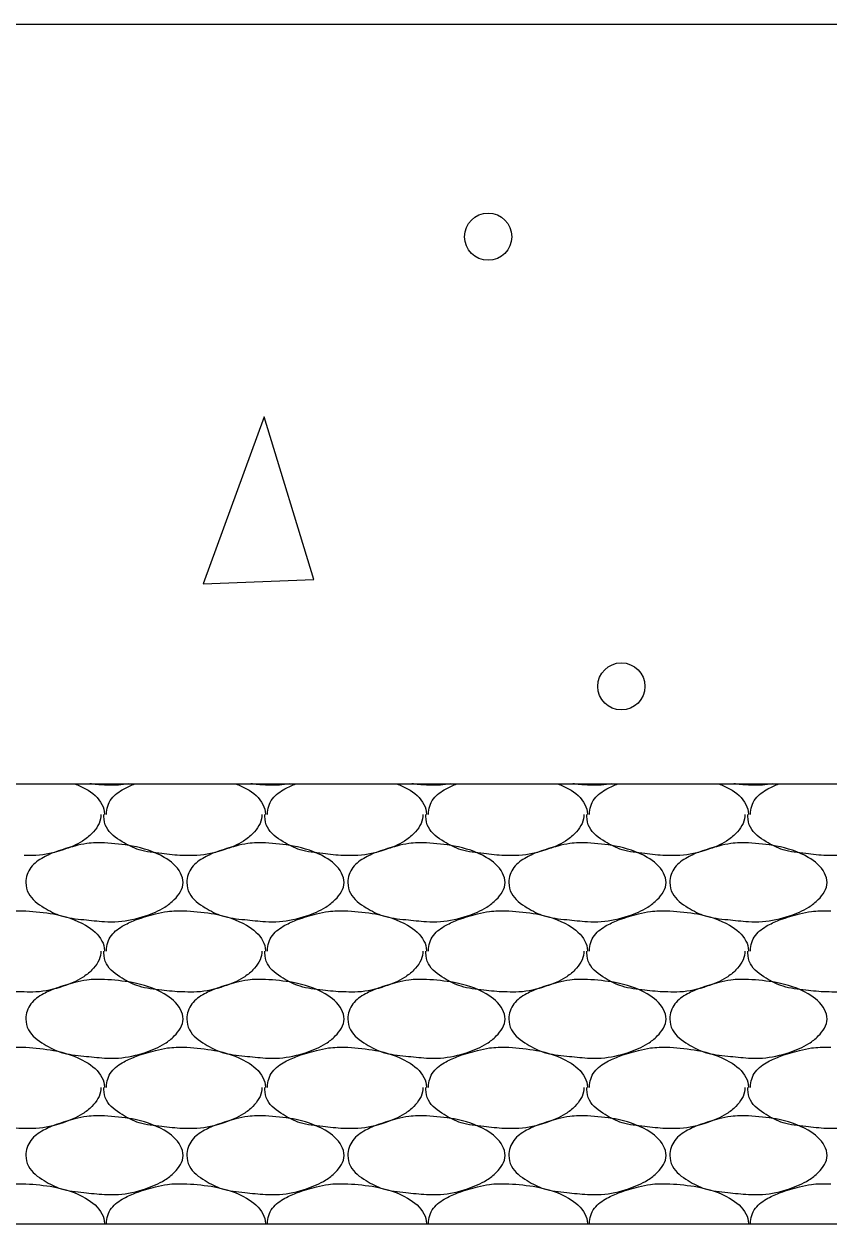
# Model space of a CAD drawing. Extents: x 634177 to 635904, y 289936 to 290970.
# Drawn here: x 635698.572 to 635701.772, y 290574.309 to 290579.079 of the extents above; entities that cross this region are included whole.
import ezdxf

# ---------------------------------------------------------------- set-up
doc = ezdxf.new("R2010")
doc.units = 0
doc.layers.add('Default', color=7, linetype='Continuous')

msp = doc.modelspace()

# ---------------------------------------------------------------- linework, layer by layer
at = {"layer": 'Default'}
for p, q in [((635672.2749, 290576.0588), (635712.2724, 290576.0588)), ((635698.5722, 290575.5538), (635698.5797, 290575.5538)), ((635699.2121, 290575.5538), (635699.2196, 290575.5538)), ((635699.8521, 290575.5538), (635699.8596, 290575.5538)), ((635700.4921, 290575.5538), (635700.4996, 290575.5538)), ((635701.132, 290575.5538), (635701.1395, 290575.5538)), ((635701.772, 290575.5538), (635701.7795, 290575.5538)), ((635698.5722, 290575.0113), (635698.5797, 290575.0113)), ((635699.2121, 290575.0113), (635699.2196, 290575.0113)), ((635699.8521, 290575.0113), (635699.8596, 290575.0113)), ((635700.4921, 290575.0113), (635700.4996, 290575.0113)), ((635701.132, 290575.0113), (635701.1395, 290575.0113)), ((635701.772, 290575.0113), (635701.7795, 290575.0113)), ((635698.5722, 290574.4689), (635698.5797, 290574.4689)), ((635699.2121, 290574.4689), (635699.2196, 290574.4689)), ((635699.8521, 290574.4689), (635699.8596, 290574.4689)), ((635700.4921, 290574.4689), (635700.4996, 290574.4689)), ((635701.132, 290574.4689), (635701.1395, 290574.4689)), ((635701.772, 290574.4689), (635701.7795, 290574.4689)), ((635667.8541, 290574.3089), (635712.2724, 290574.3089))]:
    msp.add_line(p, q, dxfattribs=at)
for points in [[(635666.0253, 290579.0794), (635757.2695, 290579.0794)], [(635699.5271, 290577.5181), (635699.2846, 290576.8532), (635699.7246, 290576.8707), (635699.5271, 290577.5181)]]:
    msp.add_lwpolyline(points, dxfattribs=at)
for centre in [(635700.4172, 290578.2338), (635700.9466, 290576.4461)]:
    msp.add_circle(centre, 0.0937, dxfattribs=at)
for points in [[(635698.7744, 290576.0588), (635698.8172, 290576.0388), (635698.8822, 290575.9763), (635698.8922, 290575.9388), (635698.8922, 290575.9363)], [(635698.987, 290576.0588), (635698.9472, 290576.0538), (635698.8922, 290576.0538), (635698.8334, 290576.0588)], [(635698.8997, 290575.9363), (635698.8997, 290575.9388), (635698.9197, 290575.9988), (635698.9697, 290576.0388), (635699.0127, 290576.0588)], [(635699.4144, 290576.0588), (635699.4571, 290576.0388), (635699.5221, 290575.9763), (635699.5321, 290575.9388), (635699.5321, 290575.9363)], [(635699.6269, 290576.0588), (635699.5871, 290576.0538), (635699.5321, 290576.0538), (635699.4733, 290576.0588)], [(635699.5396, 290575.9363), (635699.5396, 290575.9388), (635699.5596, 290575.9988), (635699.6096, 290576.0388), (635699.6526, 290576.0588)], [(635700.0543, 290576.0588), (635700.0971, 290576.0388), (635700.1621, 290575.9763), (635700.1721, 290575.9388), (635700.1721, 290575.9363)], [(635700.2669, 290576.0588), (635700.2271, 290576.0538), (635700.1721, 290576.0538), (635700.1133, 290576.0588)], [(635700.1796, 290575.9363), (635700.1796, 290575.9388), (635700.1996, 290575.9988), (635700.2496, 290576.0388), (635700.2926, 290576.0588)], [(635700.6943, 290576.0588), (635700.737, 290576.0388), (635700.802, 290575.9763), (635700.812, 290575.9388), (635700.812, 290575.9363)], [(635700.9069, 290576.0588), (635700.867, 290576.0538), (635700.812, 290576.0538), (635700.7532, 290576.0588)], [(635700.8195, 290575.9363), (635700.8195, 290575.9388), (635700.8395, 290575.9988), (635700.8895, 290576.0388), (635700.9325, 290576.0588)], [(635701.3343, 290576.0588), (635701.377, 290576.0388), (635701.442, 290575.9763), (635701.452, 290575.9388), (635701.452, 290575.9363)], [(635701.5468, 290576.0588), (635701.507, 290576.0538), (635701.452, 290576.0538), (635701.3932, 290576.0588)], [(635701.4595, 290575.9363), (635701.4595, 290575.9388), (635701.4795, 290575.9988), (635701.5295, 290576.0388), (635701.5725, 290576.0588)], [(635698.8772, 290575.9363), (635698.8772, 290575.9288), (635698.8422, 290575.8613), (635698.8047, 290575.8313), (635698.7272, 290575.7963), (635698.6197, 290575.7738), (635698.5722, 290575.7738)], [(635699.2121, 290575.7738), (635699.2021, 290575.7738), (635699.1196, 290575.7813), (635699.0296, 290575.7963), (635698.9622, 290575.8288), (635698.8997, 290575.8863), (635698.8897, 290575.9288), (635698.8897, 290575.9363)], [(635699.5171, 290575.9363), (635699.5171, 290575.9288), (635699.4821, 290575.8613), (635699.4446, 290575.8313), (635699.3671, 290575.7963), (635699.2596, 290575.7738), (635699.2121, 290575.7738)], [(635699.8521, 290575.7738), (635699.8421, 290575.7738), (635699.7596, 290575.7813), (635699.6696, 290575.7963), (635699.6021, 290575.8288), (635699.5396, 290575.8863), (635699.5296, 290575.9288), (635699.5296, 290575.9363)], [(635700.1571, 290575.9363), (635700.1571, 290575.9288), (635700.1221, 290575.8613), (635700.0846, 290575.8313), (635700.0071, 290575.7963), (635699.8996, 290575.7738), (635699.8521, 290575.7738)], [(635700.4921, 290575.7738), (635700.4821, 290575.7738), (635700.3996, 290575.7813), (635700.3096, 290575.7963), (635700.2421, 290575.8288), (635700.1796, 290575.8863), (635700.1696, 290575.9288), (635700.1696, 290575.9363)], [(635700.797, 290575.9363), (635700.797, 290575.9288), (635700.762, 290575.8613), (635700.7245, 290575.8313), (635700.647, 290575.7963), (635700.5396, 290575.7738), (635700.4921, 290575.7738)], [(635701.132, 290575.7738), (635701.122, 290575.7738), (635701.0395, 290575.7813), (635700.9495, 290575.7963), (635700.882, 290575.8288), (635700.8195, 290575.8863), (635700.8095, 290575.9288), (635700.8095, 290575.9363)], [(635701.437, 290575.9363), (635701.437, 290575.9288), (635701.402, 290575.8613), (635701.3645, 290575.8313), (635701.287, 290575.7963), (635701.1795, 290575.7738), (635701.132, 290575.7738)], [(635701.772, 290575.7738), (635701.762, 290575.7738), (635701.6795, 290575.7813), (635701.5895, 290575.7963), (635701.522, 290575.8288), (635701.4595, 290575.8863), (635701.4495, 290575.9288), (635701.4495, 290575.9363)], [(635702.077, 290575.9363), (635702.077, 290575.9288), (635702.042, 290575.8613), (635702.0045, 290575.8313), (635701.927, 290575.7963), (635701.8195, 290575.7738), (635701.772, 290575.7738)], [(635698.8922, 290575.8238), (635699.0022, 290575.8113), (635699.1296, 290575.7663), (635699.1946, 290575.7038), (635699.2046, 290575.6663), (635699.1696, 290575.5988), (635699.1321, 290575.5688), (635699.0546, 290575.5338), (635698.9472, 290575.5113), (635698.8922, 290575.5113), (635698.8097, 290575.5188), (635698.7197, 290575.5338), (635698.6522, 290575.5663), (635698.5897, 290575.6238), (635698.5797, 290575.6663), (635698.5997, 290575.7263), (635698.6497, 290575.7663), (635698.6997, 290575.7888), (635698.7747, 290575.8113), (635698.8222, 290575.8213), (635698.8922, 290575.8238)], [(635699.5321, 290575.8238), (635699.6421, 290575.8113), (635699.7696, 290575.7663), (635699.8346, 290575.7038), (635699.8446, 290575.6663), (635699.8096, 290575.5988), (635699.7721, 290575.5688), (635699.6946, 290575.5338), (635699.5871, 290575.5113), (635699.5321, 290575.5113), (635699.4496, 290575.5188), (635699.3596, 290575.5338), (635699.2921, 290575.5663), (635699.2296, 290575.6238), (635699.2196, 290575.6663), (635699.2396, 290575.7263), (635699.2896, 290575.7663), (635699.3396, 290575.7888), (635699.4146, 290575.8113), (635699.4621, 290575.8213), (635699.5321, 290575.8238)], [(635700.1721, 290575.8238), (635700.2821, 290575.8113), (635700.4096, 290575.7663), (635700.4746, 290575.7038), (635700.4846, 290575.6663), (635700.4496, 290575.5988), (635700.4121, 290575.5688), (635700.3346, 290575.5338), (635700.2271, 290575.5113), (635700.1721, 290575.5113), (635700.0896, 290575.5188), (635699.9996, 290575.5338), (635699.9321, 290575.5663), (635699.8696, 290575.6238), (635699.8596, 290575.6663), (635699.8796, 290575.7263), (635699.9296, 290575.7663), (635699.9796, 290575.7888), (635700.0546, 290575.8113), (635700.1021, 290575.8213), (635700.1721, 290575.8238)], [(635700.812, 290575.8238), (635700.922, 290575.8113), (635701.0495, 290575.7663), (635701.1145, 290575.7038), (635701.1245, 290575.6663), (635701.0895, 290575.5988), (635701.052, 290575.5688), (635700.9745, 290575.5338), (635700.867, 290575.5113), (635700.812, 290575.5113), (635700.7295, 290575.5188), (635700.6395, 290575.5338), (635700.5721, 290575.5663), (635700.5096, 290575.6238), (635700.4996, 290575.6663), (635700.5196, 290575.7263), (635700.5696, 290575.7663), (635700.6195, 290575.7888), (635700.6945, 290575.8113), (635700.742, 290575.8213), (635700.812, 290575.8238)], [(635701.452, 290575.8238), (635701.562, 290575.8113), (635701.6895, 290575.7663), (635701.7545, 290575.7038), (635701.7645, 290575.6663), (635701.7295, 290575.5988), (635701.692, 290575.5688), (635701.6145, 290575.5338), (635701.507, 290575.5113), (635701.452, 290575.5113), (635701.3695, 290575.5188), (635701.2795, 290575.5338), (635701.212, 290575.5663), (635701.1495, 290575.6238), (635701.1395, 290575.6663), (635701.1595, 290575.7263), (635701.2095, 290575.7663), (635701.2595, 290575.7888), (635701.3345, 290575.8113), (635701.382, 290575.8213), (635701.452, 290575.8238)], [(635698.2597, 290575.3938), (635698.2597, 290575.3963), (635698.2797, 290575.4563), (635698.3297, 290575.4963), (635698.3797, 290575.5188), (635698.4547, 290575.5413), (635698.5022, 290575.5513), (635698.5722, 290575.5538)], [(635698.5797, 290575.5538), (635698.6897, 290575.5413), (635698.8172, 290575.4963), (635698.8822, 290575.4338), (635698.8922, 290575.3963), (635698.8922, 290575.3938)], [(635698.8997, 290575.3938), (635698.8997, 290575.3963), (635698.9197, 290575.4563), (635698.9697, 290575.4963), (635699.0196, 290575.5188), (635699.0946, 290575.5413), (635699.1421, 290575.5513), (635699.2121, 290575.5538)], [(635699.2196, 290575.5538), (635699.3296, 290575.5413), (635699.4571, 290575.4963), (635699.5221, 290575.4338), (635699.5321, 290575.3963), (635699.5321, 290575.3938)], [(635699.5396, 290575.3938), (635699.5396, 290575.3963), (635699.5596, 290575.4563), (635699.6096, 290575.4963), (635699.6596, 290575.5188), (635699.7346, 290575.5413), (635699.7821, 290575.5513), (635699.8521, 290575.5538)], [(635699.8596, 290575.5538), (635699.9696, 290575.5413), (635700.0971, 290575.4963), (635700.1621, 290575.4338), (635700.1721, 290575.3963), (635700.1721, 290575.3938)], [(635700.1796, 290575.3938), (635700.1796, 290575.3963), (635700.1996, 290575.4563), (635700.2496, 290575.4963), (635700.2996, 290575.5188), (635700.3746, 290575.5413), (635700.4221, 290575.5513), (635700.4921, 290575.5538)], [(635700.4996, 290575.5538), (635700.6095, 290575.5413), (635700.737, 290575.4963), (635700.802, 290575.4338), (635700.812, 290575.3963), (635700.812, 290575.3938)], [(635700.8195, 290575.3938), (635700.8195, 290575.3963), (635700.8395, 290575.4563), (635700.8895, 290575.4963), (635700.9395, 290575.5188), (635701.0145, 290575.5413), (635701.062, 290575.5513), (635701.132, 290575.5538)], [(635701.1395, 290575.5538), (635701.2495, 290575.5413), (635701.377, 290575.4963), (635701.442, 290575.4338), (635701.452, 290575.3963), (635701.452, 290575.3938)], [(635701.4595, 290575.3938), (635701.4595, 290575.3963), (635701.4795, 290575.4563), (635701.5295, 290575.4963), (635701.5795, 290575.5188), (635701.6545, 290575.5413), (635701.702, 290575.5513), (635701.772, 290575.5538)], [(635698.5722, 290575.2313), (635698.5622, 290575.2313), (635698.4797, 290575.2388), (635698.3897, 290575.2538), (635698.3222, 290575.2863), (635698.2597, 290575.3438), (635698.2497, 290575.3863), (635698.2497, 290575.3938)], [(635698.8772, 290575.3938), (635698.8772, 290575.3863), (635698.8422, 290575.3188), (635698.8047, 290575.2888), (635698.7272, 290575.2538), (635698.6197, 290575.2313), (635698.5722, 290575.2313)], [(635699.2121, 290575.2313), (635699.2021, 290575.2313), (635699.1196, 290575.2388), (635699.0296, 290575.2538), (635698.9622, 290575.2863), (635698.8997, 290575.3438), (635698.8897, 290575.3863), (635698.8897, 290575.3938)], [(635699.5171, 290575.3938), (635699.5171, 290575.3863), (635699.4821, 290575.3188), (635699.4446, 290575.2888), (635699.3671, 290575.2538), (635699.2596, 290575.2313), (635699.2121, 290575.2313)], [(635699.8521, 290575.2313), (635699.8421, 290575.2313), (635699.7596, 290575.2388), (635699.6696, 290575.2538), (635699.6021, 290575.2863), (635699.5396, 290575.3438), (635699.5296, 290575.3863), (635699.5296, 290575.3938)], [(635700.1571, 290575.3938), (635700.1571, 290575.3863), (635700.1221, 290575.3188), (635700.0846, 290575.2888), (635700.0071, 290575.2538), (635699.8996, 290575.2313), (635699.8521, 290575.2313)], [(635700.4921, 290575.2313), (635700.4821, 290575.2313), (635700.3996, 290575.2388), (635700.3096, 290575.2538), (635700.2421, 290575.2863), (635700.1796, 290575.3438), (635700.1696, 290575.3863), (635700.1696, 290575.3938)], [(635700.797, 290575.3938), (635700.797, 290575.3863), (635700.762, 290575.3188), (635700.7245, 290575.2888), (635700.647, 290575.2538), (635700.5396, 290575.2313), (635700.4921, 290575.2313)], [(635701.132, 290575.2313), (635701.122, 290575.2313), (635701.0395, 290575.2388), (635700.9495, 290575.2538), (635700.882, 290575.2863), (635700.8195, 290575.3438), (635700.8095, 290575.3863), (635700.8095, 290575.3938)], [(635701.437, 290575.3938), (635701.437, 290575.3863), (635701.402, 290575.3188), (635701.3645, 290575.2888), (635701.287, 290575.2538), (635701.1795, 290575.2313), (635701.132, 290575.2313)], [(635701.772, 290575.2313), (635701.762, 290575.2313), (635701.6795, 290575.2388), (635701.5895, 290575.2538), (635701.522, 290575.2863), (635701.4595, 290575.3438), (635701.4495, 290575.3863), (635701.4495, 290575.3938)], [(635702.077, 290575.3938), (635702.077, 290575.3863), (635702.042, 290575.3188), (635702.0045, 290575.2888), (635701.927, 290575.2538), (635701.8195, 290575.2313), (635701.772, 290575.2313)], [(635698.8922, 290575.2813), (635699.0022, 290575.2688), (635699.1296, 290575.2238), (635699.1946, 290575.1613), (635699.2046, 290575.1238), (635699.1696, 290575.0563), (635699.1321, 290575.0263), (635699.0546, 290574.9913), (635698.9472, 290574.9688), (635698.8922, 290574.9688), (635698.8097, 290574.9763), (635698.7197, 290574.9913), (635698.6522, 290575.0238), (635698.5897, 290575.0813), (635698.5797, 290575.1238), (635698.5997, 290575.1838), (635698.6497, 290575.2238), (635698.6997, 290575.2463), (635698.7747, 290575.2688), (635698.8222, 290575.2788), (635698.8922, 290575.2813)], [(635699.5321, 290575.2813), (635699.6421, 290575.2688), (635699.7696, 290575.2238), (635699.8346, 290575.1613), (635699.8446, 290575.1238), (635699.8096, 290575.0563), (635699.7721, 290575.0263), (635699.6946, 290574.9913), (635699.5871, 290574.9688), (635699.5321, 290574.9688), (635699.4496, 290574.9763), (635699.3596, 290574.9913), (635699.2921, 290575.0238), (635699.2296, 290575.0813), (635699.2196, 290575.1238), (635699.2396, 290575.1838), (635699.2896, 290575.2238), (635699.3396, 290575.2463), (635699.4146, 290575.2688), (635699.4621, 290575.2788), (635699.5321, 290575.2813)], [(635700.1721, 290575.2813), (635700.2821, 290575.2688), (635700.4096, 290575.2238), (635700.4746, 290575.1613), (635700.4846, 290575.1238), (635700.4496, 290575.0563), (635700.4121, 290575.0263), (635700.3346, 290574.9913), (635700.2271, 290574.9688), (635700.1721, 290574.9688), (635700.0896, 290574.9763), (635699.9996, 290574.9913), (635699.9321, 290575.0238), (635699.8696, 290575.0813), (635699.8596, 290575.1238), (635699.8796, 290575.1838), (635699.9296, 290575.2238), (635699.9796, 290575.2463), (635700.0546, 290575.2688), (635700.1021, 290575.2788), (635700.1721, 290575.2813)], [(635700.812, 290575.2813), (635700.922, 290575.2688), (635701.0495, 290575.2238), (635701.1145, 290575.1613), (635701.1245, 290575.1238), (635701.0895, 290575.0563), (635701.052, 290575.0263), (635700.9745, 290574.9913), (635700.867, 290574.9688), (635700.812, 290574.9688), (635700.7295, 290574.9763), (635700.6395, 290574.9913), (635700.5721, 290575.0238), (635700.5096, 290575.0813), (635700.4996, 290575.1238), (635700.5196, 290575.1838), (635700.5696, 290575.2238), (635700.6195, 290575.2463), (635700.6945, 290575.2688), (635700.742, 290575.2788), (635700.812, 290575.2813)], [(635701.452, 290575.2813), (635701.562, 290575.2688), (635701.6895, 290575.2238), (635701.7545, 290575.1613), (635701.7645, 290575.1238), (635701.7295, 290575.0563), (635701.692, 290575.0263), (635701.6145, 290574.9913), (635701.507, 290574.9688), (635701.452, 290574.9688), (635701.3695, 290574.9763), (635701.2795, 290574.9913), (635701.212, 290575.0238), (635701.1495, 290575.0813), (635701.1395, 290575.1238), (635701.1595, 290575.1838), (635701.2095, 290575.2238), (635701.2595, 290575.2463), (635701.3345, 290575.2688), (635701.382, 290575.2788), (635701.452, 290575.2813)], [(635698.2597, 290574.8513), (635698.2597, 290574.8538), (635698.2797, 290574.9138), (635698.3297, 290574.9538), (635698.3797, 290574.9763), (635698.4547, 290574.9988), (635698.5022, 290575.0088), (635698.5722, 290575.0113)], [(635698.5797, 290575.0113), (635698.6897, 290574.9988), (635698.8172, 290574.9538), (635698.8822, 290574.8913), (635698.8922, 290574.8538), (635698.8922, 290574.8513)], [(635698.8997, 290574.8513), (635698.8997, 290574.8538), (635698.9197, 290574.9138), (635698.9697, 290574.9538), (635699.0196, 290574.9763), (635699.0946, 290574.9988), (635699.1421, 290575.0088), (635699.2121, 290575.0113)], [(635699.2196, 290575.0113), (635699.3296, 290574.9988), (635699.4571, 290574.9538), (635699.5221, 290574.8913), (635699.5321, 290574.8538), (635699.5321, 290574.8513)], [(635699.5396, 290574.8513), (635699.5396, 290574.8538), (635699.5596, 290574.9138), (635699.6096, 290574.9538), (635699.6596, 290574.9763), (635699.7346, 290574.9988), (635699.7821, 290575.0088), (635699.8521, 290575.0113)], [(635699.8596, 290575.0113), (635699.9696, 290574.9988), (635700.0971, 290574.9538), (635700.1621, 290574.8913), (635700.1721, 290574.8538), (635700.1721, 290574.8513)], [(635700.1796, 290574.8513), (635700.1796, 290574.8538), (635700.1996, 290574.9138), (635700.2496, 290574.9538), (635700.2996, 290574.9763), (635700.3746, 290574.9988), (635700.4221, 290575.0088), (635700.4921, 290575.0113)], [(635700.4996, 290575.0113), (635700.6095, 290574.9988), (635700.737, 290574.9538), (635700.802, 290574.8913), (635700.812, 290574.8538), (635700.812, 290574.8513)], [(635700.8195, 290574.8513), (635700.8195, 290574.8538), (635700.8395, 290574.9138), (635700.8895, 290574.9538), (635700.9395, 290574.9763), (635701.0145, 290574.9988), (635701.062, 290575.0088), (635701.132, 290575.0113)], [(635701.1395, 290575.0113), (635701.2495, 290574.9988), (635701.377, 290574.9538), (635701.442, 290574.8913), (635701.452, 290574.8538), (635701.452, 290574.8513)], [(635701.4595, 290574.8513), (635701.4595, 290574.8538), (635701.4795, 290574.9138), (635701.5295, 290574.9538), (635701.5795, 290574.9763), (635701.6545, 290574.9988), (635701.702, 290575.0088), (635701.772, 290575.0113)], [(635698.5722, 290574.6889), (635698.5622, 290574.6889), (635698.4797, 290574.6964), (635698.3897, 290574.7114), (635698.3222, 290574.7439), (635698.2597, 290574.8013), (635698.2497, 290574.8438), (635698.2497, 290574.8513)], [(635698.8772, 290574.8513), (635698.8772, 290574.8438), (635698.8422, 290574.7764), (635698.8047, 290574.7464), (635698.7272, 290574.7114), (635698.6197, 290574.6889), (635698.5722, 290574.6889)], [(635699.2121, 290574.6889), (635699.2021, 290574.6889), (635699.1196, 290574.6964), (635699.0296, 290574.7114), (635698.9622, 290574.7439), (635698.8997, 290574.8013), (635698.8897, 290574.8438), (635698.8897, 290574.8513)], [(635699.5171, 290574.8513), (635699.5171, 290574.8438), (635699.4821, 290574.7764), (635699.4446, 290574.7464), (635699.3671, 290574.7114), (635699.2596, 290574.6889), (635699.2121, 290574.6889)], [(635699.8521, 290574.6889), (635699.8421, 290574.6889), (635699.7596, 290574.6964), (635699.6696, 290574.7114), (635699.6021, 290574.7439), (635699.5396, 290574.8013), (635699.5296, 290574.8438), (635699.5296, 290574.8513)], [(635700.1571, 290574.8513), (635700.1571, 290574.8438), (635700.1221, 290574.7764), (635700.0846, 290574.7464), (635700.0071, 290574.7114), (635699.8996, 290574.6889), (635699.8521, 290574.6889)], [(635700.4921, 290574.6889), (635700.4821, 290574.6889), (635700.3996, 290574.6964), (635700.3096, 290574.7114), (635700.2421, 290574.7439), (635700.1796, 290574.8013), (635700.1696, 290574.8438), (635700.1696, 290574.8513)], [(635700.797, 290574.8513), (635700.797, 290574.8438), (635700.762, 290574.7764), (635700.7245, 290574.7464), (635700.647, 290574.7114), (635700.5396, 290574.6889), (635700.4921, 290574.6889)], [(635701.132, 290574.6889), (635701.122, 290574.6889), (635701.0395, 290574.6964), (635700.9495, 290574.7114), (635700.882, 290574.7439), (635700.8195, 290574.8013), (635700.8095, 290574.8438), (635700.8095, 290574.8513)], [(635701.437, 290574.8513), (635701.437, 290574.8438), (635701.402, 290574.7764), (635701.3645, 290574.7464), (635701.287, 290574.7114), (635701.1795, 290574.6889), (635701.132, 290574.6889)], [(635701.772, 290574.6889), (635701.762, 290574.6889), (635701.6795, 290574.6964), (635701.5895, 290574.7114), (635701.522, 290574.7439), (635701.4595, 290574.8013), (635701.4495, 290574.8438), (635701.4495, 290574.8513)], [(635702.077, 290574.8513), (635702.077, 290574.8438), (635702.042, 290574.7764), (635702.0045, 290574.7464), (635701.927, 290574.7114), (635701.8195, 290574.6889), (635701.772, 290574.6889)], [(635698.8922, 290574.7389), (635699.0022, 290574.7264), (635699.1296, 290574.6814), (635699.1946, 290574.6189), (635699.2046, 290574.5814), (635699.1696, 290574.5139), (635699.1321, 290574.4839), (635699.0546, 290574.4489), (635698.9472, 290574.4264), (635698.8922, 290574.4264), (635698.8097, 290574.4339), (635698.7197, 290574.4489), (635698.6522, 290574.4814), (635698.5897, 290574.5389), (635698.5797, 290574.5814), (635698.5997, 290574.6414), (635698.6497, 290574.6814), (635698.6997, 290574.7039), (635698.7747, 290574.7264), (635698.8222, 290574.7364), (635698.8922, 290574.7389)], [(635699.5321, 290574.7389), (635699.6421, 290574.7264), (635699.7696, 290574.6814), (635699.8346, 290574.6189), (635699.8446, 290574.5814), (635699.8096, 290574.5139), (635699.7721, 290574.4839), (635699.6946, 290574.4489), (635699.5871, 290574.4264), (635699.5321, 290574.4264), (635699.4496, 290574.4339), (635699.3596, 290574.4489), (635699.2921, 290574.4814), (635699.2296, 290574.5389), (635699.2196, 290574.5814), (635699.2396, 290574.6414), (635699.2896, 290574.6814), (635699.3396, 290574.7039), (635699.4146, 290574.7264), (635699.4621, 290574.7364), (635699.5321, 290574.7389)], [(635700.1721, 290574.7389), (635700.2821, 290574.7264), (635700.4096, 290574.6814), (635700.4746, 290574.6189), (635700.4846, 290574.5814), (635700.4496, 290574.5139), (635700.4121, 290574.4839), (635700.3346, 290574.4489), (635700.2271, 290574.4264), (635700.1721, 290574.4264), (635700.0896, 290574.4339), (635699.9996, 290574.4489), (635699.9321, 290574.4814), (635699.8696, 290574.5389), (635699.8596, 290574.5814), (635699.8796, 290574.6414), (635699.9296, 290574.6814), (635699.9796, 290574.7039), (635700.0546, 290574.7264), (635700.1021, 290574.7364), (635700.1721, 290574.7389)], [(635700.812, 290574.7389), (635700.922, 290574.7264), (635701.0495, 290574.6814), (635701.1145, 290574.6189), (635701.1245, 290574.5814), (635701.0895, 290574.5139), (635701.052, 290574.4839), (635700.9745, 290574.4489), (635700.867, 290574.4264), (635700.812, 290574.4264), (635700.7295, 290574.4339), (635700.6395, 290574.4489), (635700.5721, 290574.4814), (635700.5096, 290574.5389), (635700.4996, 290574.5814), (635700.5196, 290574.6414), (635700.5696, 290574.6814), (635700.6195, 290574.7039), (635700.6945, 290574.7264), (635700.742, 290574.7364), (635700.812, 290574.7389)], [(635701.452, 290574.7389), (635701.562, 290574.7264), (635701.6895, 290574.6814), (635701.7545, 290574.6189), (635701.7645, 290574.5814), (635701.7295, 290574.5139), (635701.692, 290574.4839), (635701.6145, 290574.4489), (635701.507, 290574.4264), (635701.452, 290574.4264), (635701.3695, 290574.4339), (635701.2795, 290574.4489), (635701.212, 290574.4814), (635701.1495, 290574.5389), (635701.1395, 290574.5814), (635701.1595, 290574.6414), (635701.2095, 290574.6814), (635701.2595, 290574.7039), (635701.3345, 290574.7264), (635701.382, 290574.7364), (635701.452, 290574.7389)], [(635698.2597, 290574.3089), (635698.2597, 290574.3114), (635698.2797, 290574.3714), (635698.3297, 290574.4114), (635698.3797, 290574.4339), (635698.4547, 290574.4564), (635698.5022, 290574.4664), (635698.5722, 290574.4689)], [(635698.5797, 290574.4689), (635698.6897, 290574.4564), (635698.8172, 290574.4114), (635698.8822, 290574.3489), (635698.8922, 290574.3114), (635698.8922, 290574.3089)], [(635698.8997, 290574.3089), (635698.8997, 290574.3114), (635698.9197, 290574.3714), (635698.9697, 290574.4114), (635699.0196, 290574.4339), (635699.0946, 290574.4564), (635699.1421, 290574.4664), (635699.2121, 290574.4689)], [(635699.2196, 290574.4689), (635699.3296, 290574.4564), (635699.4571, 290574.4114), (635699.5221, 290574.3489), (635699.5321, 290574.3114), (635699.5321, 290574.3089)], [(635699.5396, 290574.3089), (635699.5396, 290574.3114), (635699.5596, 290574.3714), (635699.6096, 290574.4114), (635699.6596, 290574.4339), (635699.7346, 290574.4564), (635699.7821, 290574.4664), (635699.8521, 290574.4689)], [(635699.8596, 290574.4689), (635699.9696, 290574.4564), (635700.0971, 290574.4114), (635700.1621, 290574.3489), (635700.1721, 290574.3114), (635700.1721, 290574.3089)], [(635700.1796, 290574.3089), (635700.1796, 290574.3114), (635700.1996, 290574.3714), (635700.2496, 290574.4114), (635700.2996, 290574.4339), (635700.3746, 290574.4564), (635700.4221, 290574.4664), (635700.4921, 290574.4689)], [(635700.4996, 290574.4689), (635700.6095, 290574.4564), (635700.737, 290574.4114), (635700.802, 290574.3489), (635700.812, 290574.3114), (635700.812, 290574.3089)], [(635700.8195, 290574.3089), (635700.8195, 290574.3114), (635700.8395, 290574.3714), (635700.8895, 290574.4114), (635700.9395, 290574.4339), (635701.0145, 290574.4564), (635701.062, 290574.4664), (635701.132, 290574.4689)], [(635701.1395, 290574.4689), (635701.2495, 290574.4564), (635701.377, 290574.4114), (635701.442, 290574.3489), (635701.452, 290574.3114), (635701.452, 290574.3089)], [(635701.4595, 290574.3089), (635701.4595, 290574.3114), (635701.4795, 290574.3714), (635701.5295, 290574.4114), (635701.5795, 290574.4339), (635701.6545, 290574.4564), (635701.702, 290574.4664), (635701.772, 290574.4689)]]:
    msp.add_spline(points, degree=3, dxfattribs=at)

doc.saveas('drawing.dxf')
